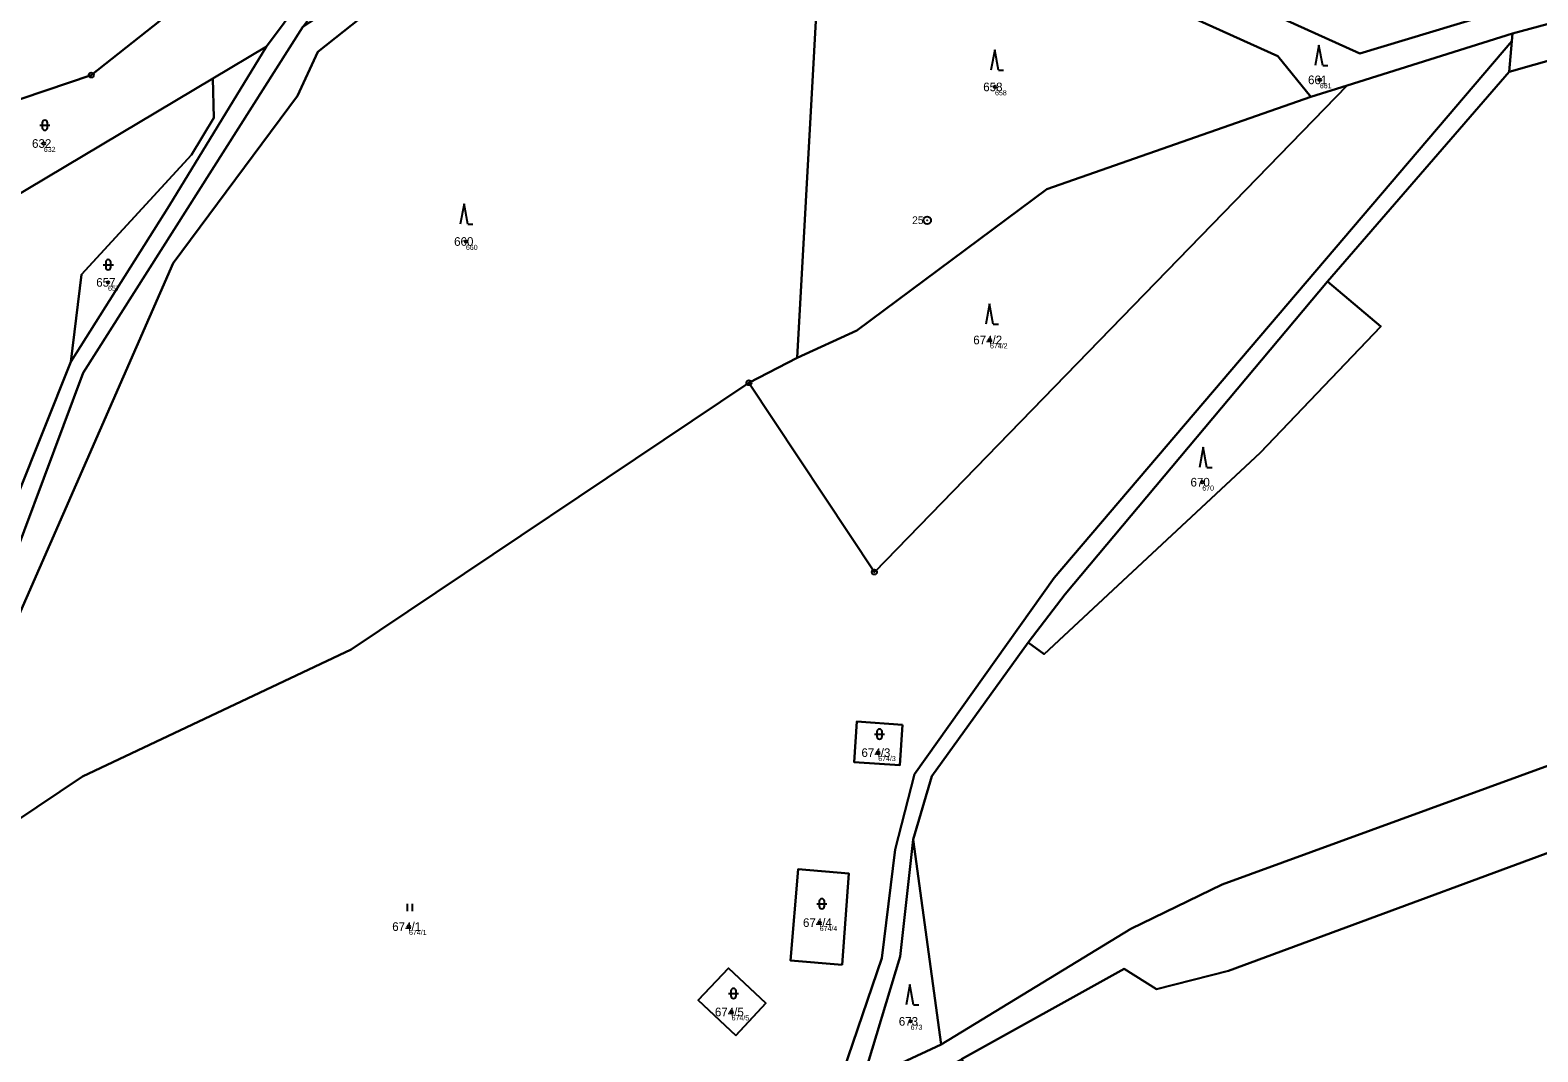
# Model space of a CAD drawing. Extents: x -554500 to -548272, y -1079733 to -1073730.
# Drawn here: x -553040.5 to -552743.7, y -1076516.2 to -1076315.1 of the extents above; entities that cross this region are included whole.
import ezdxf

# ---------------------------------------------------------------- set-up
doc = ezdxf.new("R2010")
doc.units = 0
for name, color, linetype in [('Definiční body', 7, 'Continuous'), ('Hranice parcel', 7, 'Continuous'), ('Parcelní čísla', 7, 'Continuous'), ('Polygon parcely', 7, 'Continuous'), ('Značky bodu BP', 7, 'Continuous'), ('Značky kultur', 7, 'Continuous')]:
    doc.layers.add(name, color=color, linetype=linetype)

msp = doc.modelspace()

# ---------------------------------------------------------------- linework, layer by layer
at = {"layer": 'Definiční body'}
for centre in [(-552850.58, -1076326.27994), (-552786.64, -1076324.88994), (-553037.83, -1076337.41994), (-552954.74, -1076356.69994), (-553025.19, -1076364.74994), (-552851.57, -1076376.08994), (-552809.78, -1076404.07994), (-552873.58, -1076457.31994), (-552965.95, -1076491.54994), (-552885.09, -1076490.76994), (-552902.43, -1076508.35994), (-552867.2, -1076510.20994)]:
    msp.add_circle(centre, 0.25, dxfattribs=at)
at = {"layer": 'Hranice parcel'}
for p, q in [((-552884.46, -1076288.41), (-552889.52, -1076379.58)), ((-552781.28, -1076325.99), (-552748.69, -1076315.78)), ((-552748.83, -1076317.24), (-552749.34, -1076323.29)), ((-552748.69, -1076315.78), (-552748.83, -1076317.24)), ((-553004.57, -1076324.59), (-552994.02, -1076318.29)), ((-552749.34, -1076323.29), (-552785.14, -1076364.58)), ((-552788.44, -1076328.24), (-552781.28, -1076325.99)), ((-552899.02, -1076384.51), (-552889.52, -1076379.58)), ((-552866.67, -1076474.4), (-552861.19, -1076514.79)), ((-552876.68, -1076521.95), (-552861.19, -1076514.79))]:
    msp.add_line(p, q, dxfattribs=at)
for points in [[(-553117.58, -1076380.14), (-553105.15, -1076370.22), (-553064.68, -1076336.17), (-553028.49, -1076323.94), (-552952.16, -1076263.53)], [(-552994.02, -1076318.29), (-552959.81, -1076272.48), (-552947.32, -1076266.26)], [(-552748.69, -1076315.78), (-552689.19, -1076299.67), (-552661.82, -1076286.82), (-552632.13, -1076266.16)], [(-552661.17, -1076268), (-552727.41, -1076304.16), (-552778.78, -1076319.71), (-552836.56, -1076293.49), (-552872.63, -1076284.51), (-552896.74, -1076279.5), (-552920.5, -1076268.01)], [(-552623.01, -1076268.54), (-552629.27, -1076293.43), (-552646.77, -1076289.67), (-552672.15, -1076301.3), (-552749.34, -1076323.29)], [(-552788.44, -1076328.24), (-552794.89, -1076320.23), (-552838.71, -1076300.41), (-552884.46, -1076288.41)], [(-553043.63, -1076471.01), (-553055.75, -1076459.79), (-553012.36, -1076360.97), (-552987.92, -1076328.02), (-552983.89, -1076319.35), (-552968.71, -1076307.31), (-552958.55, -1076293.26)], [(-552986.87, -1076314.43), (-553030.09, -1076382.57), (-553049.54, -1076434.36), (-553073.42, -1076473.87), (-553088.22, -1076489.11), (-553106.24, -1076483.1), (-553164.4, -1076407.27), (-553168.91, -1076407.03)], [(-553151.27, -1076562.64), (-553120.83, -1076572.45), (-553090.77, -1076572.01), (-553006.14, -1076561.87), (-552917.96, -1076546.36), (-552897.94, -1076539.79), (-552880.48, -1076520.05), (-552872.84, -1076497.78), (-552870.27, -1076476.37), (-552866.46, -1076461.58), (-552838.97, -1076422.91), (-552748.83, -1076317.24)], [(-553032.49, -1076380.36), (-553013.18, -1076349.7), (-552994.02, -1076318.29)], [(-553117.58, -1076380.14), (-553101.16, -1076373.09), (-553056.72, -1076351.99), (-553044.7, -1076348.56), (-553004.57, -1076324.59)], [(-553032.49, -1076380.36), (-553030.44, -1076363.21), (-553008.78, -1076339.64), (-553004.35, -1076332.37), (-553004.57, -1076324.59)], [(-552781.28, -1076325.99), (-552874.34, -1076421.77), (-552899.02, -1076384.51)], [(-552889.52, -1076379.58), (-552877.79, -1076374.23), (-552840.36, -1076346.42), (-552788.44, -1076328.24)], [(-552861.19, -1076514.79), (-552823.87, -1076492.01), (-552805.86, -1076483.29), (-552706.74, -1076447.12), (-552661.47, -1076438.8), (-552602.38, -1076421.42), (-552521.66, -1076364.88)], [(-552844.07, -1076435.61), (-552840.92, -1076437.91), (-552798.4, -1076398.28), (-552774.61, -1076373.46), (-552785.14, -1076364.58)], [(-552785.14, -1076364.58), (-552836.76, -1076426.09), (-552844.07, -1076435.61)], [(-553077.22, -1076471.9), (-553053.96, -1076433.97), (-553032.49, -1076380.36)], [(-553043.63, -1076471.01), (-553030.23, -1076462.04), (-552977.34, -1076437.01), (-552899.02, -1076384.51)], [(-552844.07, -1076435.61), (-552863.04, -1076461.96), (-552866.67, -1076474.4)], [(-552868.78, -1076451.81), (-552869.33, -1076459.8), (-552878.31, -1076459.18), (-552877.76, -1076451.2), (-552868.78, -1076451.81)], [(-552698.36, -1076481.06), (-552706.9, -1076472.48), (-552718.99, -1076468.64), (-552804.65, -1076500.24), (-552818.8, -1076503.85), (-552825.19, -1076499.86), (-552857.21, -1076517.62)], [(-552866.67, -1076474.4), (-552869.27, -1076497.44), (-552876.68, -1076521.95)], [(-552880.67, -1076499.06), (-552890.83, -1076498.21), (-552889.32, -1076480.27), (-552879.33, -1076481.11), (-552880.67, -1076499.06)], [(-552901.63, -1076512.97), (-552908.99, -1076506.05), (-552903.03, -1076499.71), (-552895.67, -1076506.63), (-552901.63, -1076512.97)]]:
    msp.add_lwpolyline(points, dxfattribs=at)
at = {"layer": 'Polygon parcely'}
for points in [[(-552440.38, -1076010.58), (-552463.07, -1076021.08), (-552491.18, -1076033.46), (-552524.19, -1076046.12), (-552608.99, -1076102.89), (-552681.98, -1076156.35), (-552719.9, -1076180.87), (-552732.29, -1076192.03), (-552885.51, -1076239.42), (-552920.5, -1076268.01), (-552896.74, -1076279.5), (-552872.63, -1076284.51), (-552836.56, -1076293.49), (-552778.78, -1076319.71), (-552727.41, -1076304.16), (-552661.17, -1076268), (-552652.28, -1076251.74), (-552600.15, -1076234.56), (-552558.11, -1076199.44), (-552532.71, -1076183.86), (-552533.07, -1076183.41), (-552475.95, -1076098.51), (-552430.36, -1076052.94)], [(-553117.58, -1076380.14), (-553105.15, -1076370.22), (-553064.68, -1076336.17), (-553028.49, -1076323.94), (-552952.16, -1076263.53), (-553057.73, -1076226.35), (-553084.5, -1076244.94), (-553084.14, -1076254.73), (-553099.33, -1076258.63), (-553098.64, -1076266.72), (-553107.95, -1076268.64), (-553109.96, -1076254.15), (-553135.65, -1076259.55), (-553158.4, -1076266.5), (-553183.19, -1076281.47), (-553190.63, -1076278.23), (-553155.32, -1076396.28)], [(-552872.63, -1076284.51), (-552896.74, -1076279.5), (-552920.5, -1076268.01), (-552926.38, -1076272.04), (-552898.29, -1076283.92), (-552884.46, -1076288.41), (-552838.71, -1076300.41), (-552794.89, -1076320.23), (-552788.44, -1076328.24), (-552781.28, -1076325.99), (-552748.69, -1076315.78), (-552689.19, -1076299.67), (-552661.82, -1076286.82), (-552632.13, -1076266.16), (-552625.58, -1076258.17), (-552632.46, -1076252.32), (-552661.17, -1076268), (-552727.41, -1076304.16), (-552778.78, -1076319.71), (-552836.56, -1076293.49)], [(-552959.81, -1076272.48), (-552947.32, -1076266.26), (-552952.16, -1076263.53), (-553028.49, -1076323.94), (-553064.68, -1076336.17), (-553105.15, -1076370.22), (-553117.58, -1076380.14), (-553101.16, -1076373.09), (-553056.72, -1076351.99), (-553044.7, -1076348.56), (-553004.57, -1076324.59), (-552994.02, -1076318.29)], [(-552749.34, -1076323.29), (-552672.15, -1076301.3), (-552646.77, -1076289.67), (-552629.27, -1076293.43), (-552623.01, -1076268.54), (-552622.56, -1076266.7), (-552632.13, -1076266.16), (-552661.82, -1076286.82), (-552689.19, -1076299.67), (-552748.69, -1076315.78), (-552748.83, -1076317.24)], [(-552805.86, -1076483.29), (-552706.74, -1076447.12), (-552661.47, -1076438.8), (-552602.38, -1076421.42), (-552521.66, -1076364.88), (-552494.92, -1076341.73), (-552445.06, -1076307.17), (-552440.64, -1076302.31), (-552436.3, -1076295.89), (-552623.01, -1076268.54), (-552629.27, -1076293.43), (-552646.77, -1076289.67), (-552672.15, -1076301.3), (-552749.34, -1076323.29), (-552785.14, -1076364.58), (-552774.61, -1076373.46), (-552798.4, -1076398.28), (-552840.92, -1076437.91), (-552844.07, -1076435.61), (-552863.04, -1076461.96), (-552866.67, -1076474.4), (-552861.19, -1076514.79), (-552823.87, -1076492.01)], [(-553030.23, -1076462.04), (-552977.34, -1076437.01), (-552899.02, -1076384.51), (-552889.52, -1076379.58), (-552884.46, -1076288.41), (-552898.29, -1076283.92), (-552926.38, -1076272.04), (-552941.07, -1076279.41), (-552958.55, -1076293.26), (-552968.71, -1076307.31), (-552983.89, -1076319.35), (-552987.92, -1076328.02), (-553012.36, -1076360.97), (-553055.75, -1076459.79), (-553043.63, -1076471.01)], [(-552889.52, -1076379.58), (-552877.79, -1076374.23), (-552840.36, -1076346.42), (-552788.44, -1076328.24), (-552794.89, -1076320.23), (-552838.71, -1076300.41), (-552884.46, -1076288.41)], [(-553106.24, -1076483.1), (-553164.4, -1076407.27), (-553168.91, -1076407.03), (-553109.57, -1076494.36), (-553103.4, -1076503.45), (-553043.63, -1076471.01), (-553055.75, -1076459.79), (-553012.36, -1076360.97), (-552987.92, -1076328.02), (-552983.89, -1076319.35), (-552968.71, -1076307.31), (-552958.55, -1076293.26), (-552970.95, -1076304.09), (-552986.87, -1076314.43), (-553030.09, -1076382.57), (-553049.54, -1076434.36), (-553073.42, -1076473.87), (-553088.22, -1076489.11)], [(-553013.18, -1076349.7), (-552994.02, -1076318.29), (-553004.57, -1076324.59), (-553004.35, -1076332.37), (-553008.78, -1076339.64), (-553030.44, -1076363.21), (-553032.49, -1076380.36)], [(-553032.49, -1076380.36), (-553030.44, -1076363.21), (-553008.78, -1076339.64), (-553004.35, -1076332.37), (-553004.57, -1076324.59), (-553044.7, -1076348.56), (-553056.72, -1076351.99), (-553101.16, -1076373.09), (-553117.58, -1076380.14), (-553155.32, -1076396.28), (-553154.24, -1076407.21), (-553103.04, -1076477.82), (-553089.43, -1076483.37), (-553077.22, -1076471.9), (-553053.96, -1076433.97)], [(-552788.44, -1076328.24), (-552840.36, -1076346.42), (-552877.79, -1076374.23), (-552889.52, -1076379.58), (-552899.02, -1076384.51), (-552874.34, -1076421.77), (-552781.28, -1076325.99)], [(-552785.14, -1076364.58), (-552836.76, -1076426.09), (-552844.07, -1076435.61), (-552840.92, -1076437.91), (-552798.4, -1076398.28), (-552774.61, -1076373.46)], [(-552868.78, -1076451.81), (-552869.33, -1076459.8), (-552878.31, -1076459.18), (-552877.76, -1076451.2)], [(-552868.78, -1076451.81), (-552877.76, -1076451.2), (-552878.31, -1076459.18), (-552869.33, -1076459.8)], [(-552693.44, -1076573.25), (-552689.84, -1076574.14), (-552686, -1076557.19), (-552684.08, -1076553.72), (-552698.36, -1076481.06), (-552706.9, -1076472.48), (-552718.99, -1076468.64), (-552804.65, -1076500.24), (-552818.8, -1076503.85), (-552825.19, -1076499.86), (-552857.21, -1076517.62), (-552829.83, -1076562.38), (-552797.53, -1076579.28), (-552785.14, -1076594.68), (-552770.75, -1076591.06), (-552772.11, -1076601.33), (-552772.69, -1076605.72), (-552749.14, -1076634.54), (-552726.8, -1076620.27), (-552697.45, -1076584.86)], [(-552876.68, -1076521.95), (-552861.19, -1076514.79), (-552866.67, -1076474.4), (-552869.27, -1076497.44)], [(-552880.67, -1076499.06), (-552890.83, -1076498.21), (-552889.32, -1076480.27), (-552879.33, -1076481.11)], [(-552880.67, -1076499.06), (-552879.33, -1076481.11), (-552889.32, -1076480.27), (-552890.83, -1076498.21)], [(-552901.63, -1076512.97), (-552908.99, -1076506.05), (-552903.03, -1076499.71), (-552895.67, -1076506.63)], [(-552901.63, -1076512.97), (-552895.67, -1076506.63), (-552903.03, -1076499.71), (-552908.99, -1076506.05)]]:
    msp.add_lwpolyline(points, close=True, dxfattribs=at)
for points in [[(-553049.54, -1076434.36), (-553030.09, -1076382.57), (-552986.87, -1076314.43), (-552957.87, -1076274.91), (-552948.12, -1076269.07), (-552931.7, -1076269.79), (-552926.38, -1076272.04), (-552920.5, -1076268.01), (-552921.86, -1076267.35), (-552941.6, -1076266.5), (-552947.32, -1076266.26), (-552959.81, -1076272.48), (-552994.02, -1076318.29), (-553013.18, -1076349.7), (-553032.49, -1076380.36), (-553053.96, -1076433.97)], [(-552880.48, -1076520.05), (-552872.84, -1076497.78), (-552870.27, -1076476.37), (-552866.46, -1076461.58), (-552838.97, -1076422.91), (-552748.83, -1076317.24), (-552748.69, -1076315.78), (-552781.28, -1076325.99), (-552874.34, -1076421.77), (-552899.02, -1076384.51), (-552977.34, -1076437.01), (-553030.23, -1076462.04), (-553043.63, -1076471.01), (-553103.4, -1076503.45), (-553119.01, -1076511.92), (-553151.93, -1076519.94)], [(-552876.68, -1076521.95), (-552869.27, -1076497.44), (-552866.67, -1076474.4), (-552863.04, -1076461.96), (-552844.07, -1076435.61), (-552836.76, -1076426.09), (-552785.14, -1076364.58), (-552749.34, -1076323.29), (-552748.83, -1076317.24), (-552838.97, -1076422.91), (-552866.46, -1076461.58), (-552870.27, -1076476.37), (-552872.84, -1076497.78), (-552880.48, -1076520.05)], [(-552521.66, -1076364.88), (-552602.38, -1076421.42), (-552661.47, -1076438.8), (-552706.74, -1076447.12), (-552805.86, -1076483.29), (-552823.87, -1076492.01), (-552861.19, -1076514.79), (-552876.68, -1076521.95), (-552883.03, -1076530.17), (-552863.83, -1076521.29), (-552857.21, -1076517.62), (-552825.19, -1076499.86), (-552818.8, -1076503.85), (-552804.65, -1076500.24), (-552718.99, -1076468.64), (-552706.9, -1076472.48), (-552698.36, -1076481.06), (-552701.24, -1076466.42), (-552713.29, -1076462.89), (-552618.03, -1076437.64), (-552610.94, -1076435.25), (-552601.23, -1076431.08), (-552593.59, -1076427.89), (-552525.71, -1076388.4)]]:
    msp.add_lwpolyline(points, dxfattribs=at)
at = {"layer": 'Značky bodu BP'}
for centre, radius in [((-553028.49, -1076323.93988), 0.5), ((-553028.49, -1076323.93988), 0.0303), ((-552863.94, -1076352.50982), 0.75), ((-552863.94, -1076352.50982), 0.03), ((-552899.02, -1076384.50988), 0.5), ((-552899.02, -1076384.50988), 0.0303), ((-552874.34, -1076421.76988), 0.5), ((-552874.34, -1076421.76988), 0.0303)]:
    msp.add_circle(centre, radius, dxfattribs=at)
at = {"layer": 'Značky kultur'}
for p, q in [((-552850.63, -1076318.96), (-552851.38, -1076322.96)), ((-552849.88, -1076322.96), (-552850.63, -1076318.96)), ((-552786.81, -1076318.03), (-552787.56, -1076322.03)), ((-552786.06, -1076322.03), (-552786.81, -1076318.03)), ((-552849.88, -1076322.96), (-552848.884, -1076322.96)), ((-552786.06, -1076322.03), (-552785.064, -1076322.03)), ((-553038.641, -1076333.821), (-553036.639, -1076333.821)), ((-553038.141, -1076333.321), (-553038.141, -1076334.322)), ((-553037.139, -1076334.322), (-553037.139, -1076333.321)), ((-552955.11, -1076349.27), (-552955.86, -1076353.27)), ((-552954.36, -1076353.27), (-552955.11, -1076349.27)), ((-552954.36, -1076353.27), (-552953.364, -1076353.27)), ((-553026.141, -1076361.271), (-553024.139, -1076361.271)), ((-553025.641, -1076360.771), (-553025.641, -1076361.772)), ((-553024.639, -1076361.772), (-553024.639, -1076360.771)), ((-552851.67, -1076368.97), (-552852.42, -1076372.97)), ((-552850.92, -1076372.97), (-552851.67, -1076368.97)), ((-552850.92, -1076372.97), (-552849.924, -1076372.97)), ((-552809.61, -1076397.19), (-552810.36, -1076401.19)), ((-552808.86, -1076401.19), (-552809.61, -1076397.19)), ((-552808.86, -1076401.19), (-552807.864, -1076401.19)), ((-552874.331, -1076453.661), (-552872.329, -1076453.661)), ((-552873.831, -1076453.161), (-552873.831, -1076454.162)), ((-552872.829, -1076454.162), (-552872.829, -1076453.161)), ((-552885.181, -1076486.561), (-552885.181, -1076487.562)), ((-552884.179, -1076487.562), (-552884.179, -1076486.561)), ((-552966.261, -1076488.54), (-552966.261, -1076487.04)), ((-552965.26, -1076488.54), (-552965.26, -1076487.04)), ((-552885.681, -1076487.061), (-552883.679, -1076487.061)), ((-552902.561, -1076504.211), (-552902.561, -1076505.212)), ((-552901.559, -1076505.212), (-552901.559, -1076504.211)), ((-552867.35, -1076502.95), (-552868.1, -1076506.95)), ((-552866.6, -1076506.95), (-552867.35, -1076502.95)), ((-552903.061, -1076504.711), (-552901.059, -1076504.711)), ((-552866.6, -1076506.95), (-552865.604, -1076506.95))]:
    msp.add_line(p, q, dxfattribs=at)
for centre, start, end in [((-553037.64, -1076333.3209), 0, 180), ((-553037.64, -1076334.3209), 180, 359.9878861), ((-553025.14, -1076360.7709), 0, 180), ((-553025.14, -1076361.7709), 180, 359.9878861), ((-552873.33, -1076453.1609), 0, 180), ((-552873.33, -1076454.1609), 180, 359.9878861), ((-552884.68, -1076486.5609), 0, 180), ((-552884.68, -1076487.5609), 180, 359.9878861), ((-552902.06, -1076504.2109), 0, 180), ((-552902.06, -1076505.2109), 180, 359.9878861)]:
    msp.add_arc(centre, 0.5, start, end, dxfattribs=at)

# ---------------------------------------------------------------- texts
at = {"layer": 'Definiční body'}
for s, p in [('661', (-552786.64, -1076326.546)), ('658', (-552850.58, -1076327.936)), ('632', (-553037.83, -1076339.076)), ('660', (-552954.74, -1076358.356)), ('657', (-553025.19, -1076366.406)), ('674/2', (-552851.57, -1076377.746)), ('670', (-552809.78, -1076405.736)), ('674/3', (-552873.58, -1076458.976)), ('674/1', (-552965.95, -1076493.206)), ('674/4', (-552885.09, -1076492.426)), ('674/5', (-552902.43, -1076510.016)), ('673', (-552867.2, -1076511.866))]:
    msp.add_text(s, height=0.999996, dxfattribs=at).set_placement(p)
at = {"layer": 'Parcelní čísla'}
for s, p in [('658', (-552852.905, -1076327.13)), ('661', (-552788.965, -1076325.74)), ('632', (-553040.155, -1076338.27)), ('660', (-552957.065, -1076357.55)), ('657', (-553027.515, -1076365.6)), ('674/2', (-552854.868, -1076376.94)), ('670', (-552812.105, -1076404.93)), ('674/3', (-552876.878, -1076458.17)), ('674/1', (-552969.248, -1076492.4)), ('674/4', (-552888.388, -1076491.62)), ('674/5', (-552905.728, -1076509.21)), ('673', (-552869.525, -1076511.06))]:
    msp.add_text(s, height=1.699998, dxfattribs=at).set_placement(p)
at = {"layer": 'Značky bodu BP'}
msp.add_text('25', height=1.5, dxfattribs=at).set_placement((-552866.897, -1076353.26))

doc.saveas('drawing.dxf')
